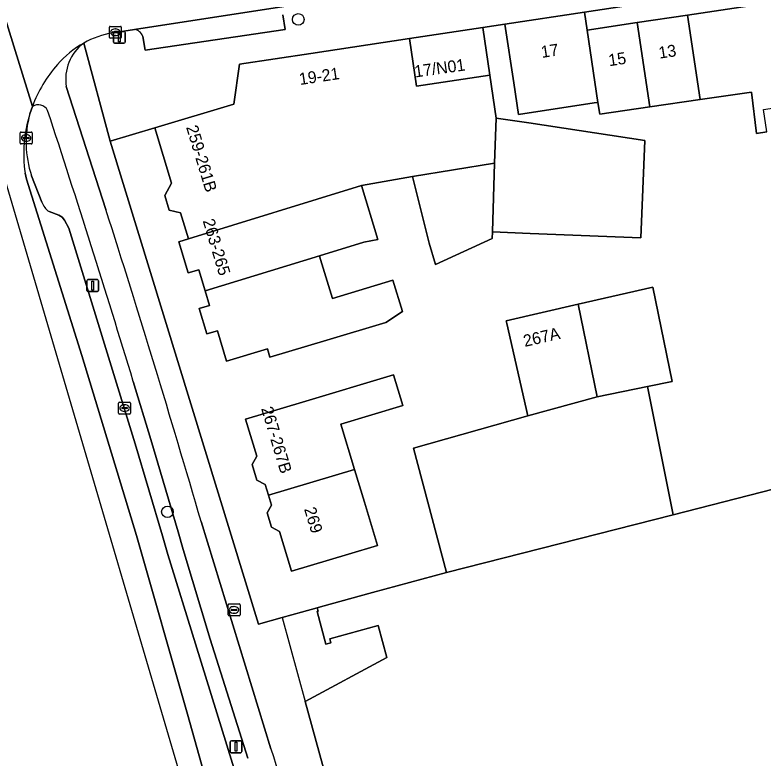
# Model space of a CAD drawing. Extents: x 162344 to 162869, y 381217 to 381818.
# Drawn here: x 162507.7 to 162570.6, y 381295.7 to 381358.2 of the extents above; entities that cross this region are included whole.
import ezdxf

# ---------------------------------------------------------------- set-up
doc = ezdxf.new("R2010")
doc.units = 0
for name, color, linetype in [('IMGEO_Berm_open', 7, 'Continuous'), ('IMGEO_Boom', 7, 'Continuous'), ('IMGEO_Brandkraan', 7, 'Continuous'), ('IMGEO_Erf', 7, 'Continuous'), ('IMGEO_Fietspad_open', 7, 'Continuous'), ('IMGEO_Kolk', 7, 'Continuous'), ('IMGEO_Lichtmast', 7, 'Continuous'), ('IMGEO_Pand', 7, 'Continuous'), ('IMGEO_Pand_nummerreeks', 7, 'Continuous'), ('IMGEO_Pand_overbouw', 7, 'Continuous'), ('IMGEO_Parkeervlak_open', 7, 'Continuous'), ('IMGEO_Rijbaan_lokaal_gesloten', 7, 'Continuous'), ('IMGEO_Rijbaan_regionaal_gesloten', 7, 'Continuous'), ('IMGEO_Voetpad_open', 7, 'Continuous')]:
    doc.layers.add(name, color=color, linetype=linetype)

msp = doc.modelspace()

# ---------------------------------------------------------------- linework, layer by layer
at = {"layer": 'IMGEO_Berm_open'}
for points in [[(162509.165, 381350.513), (162508.949, 381349.879)], [(162509.097, 381344.675), (162509.963, 381342.467)], [(162510.574, 381341.66), (162511.386, 381341.368), (162511.659, 381341.199), (162511.867, 381340.946), (162512.219, 381340.273), (162517.818, 381322.123), (162520.103, 381314.39), (162520.562, 381312.814), (162522.874, 381305.299), (162525.989, 381295.243), (162527.307, 381291.065)], [(162521.427, 381314.724), (162519.119, 381322.49), (162517.652, 381327.383)], [(162527.279, 381295.674), (162524.133, 381305.697), (162521.857, 381313.223), (162521.427, 381314.724)]]:
    msp.add_lwpolyline(points, dxfattribs=at)
for centre, radius, start, end in [((162509.653, 381349.759), 0.898, 27.29058, 122.92425), ((162517.554, 381347.52), 8.922, 164.66662, 198.59145), ((161424.172, 380994.375), 1143.063, 16.937549, 18.135487), ((162511.426, 381342.94), 1.537, 197.90864, 236.35192)]:
    msp.add_arc(centre, radius, start, end, dxfattribs=at)
at = {"layer": 'IMGEO_Boom'}
for centre in [(162531.535, 381357.832), (162520.529, 381316.404)]:
    msp.add_circle(centre, 0.489, dxfattribs=at)
at = {"layer": 'IMGEO_Brandkraan'}
for p, q in [((162525.63, 381307.728), (162525.63, 381308.58)), ((162525.705, 381308.654), (162526.557, 381308.654)), ((162526.118, 381308.434), (162526.143, 381308.434)), ((162526.631, 381308.58), (162526.631, 381307.728)), ((162525.889, 381308.148), (162525.889, 381308.16)), ((162526.327, 381308.111), (162525.929, 381308.111)), ((162525.932, 381308.197), (162526.33, 381308.197)), ((162526.141, 381307.874), (162526.116, 381307.874)), ((162526.373, 381308.16), (162526.373, 381308.148)), ((162526.557, 381307.654), (162525.705, 381307.654))]:
    msp.add_line(p, q, dxfattribs=at)
for points in [[(162525.63, 381307.728), (162525.63, 381308.58)], [(162525.705, 381308.654), (162526.557, 381308.654)], [(162526.631, 381308.58), (162526.631, 381307.728)], [(162526.557, 381307.654), (162525.705, 381307.654)]]:
    msp.add_lwpolyline(points, dxfattribs=at)
for centre, radius, start, end in [((162525.707, 381308.578), 0.0765, 91.55205, 178.44795), ((162525.707, 381308.578), 0.0765, 91.55205, 178.44795), ((162526.555, 381308.578), 0.0765, 1.55205, 88.44795), ((162526.555, 381308.578), 0.0765, 1.55205, 88.44795), ((162525.707, 381307.73), 0.0765, 181.55205, 268.44795), ((162525.707, 381307.73), 0.0765, 181.55205, 268.44795), ((162525.929, 381308.157), 0.0403, 85.87752, 175.75265), ((162525.926, 381308.147), 0.0366, 178.93798, 274.71019), ((162526.33, 381308.154), 0.043, 264.86636, 352.45326), ((162526.334, 381308.159), 0.0386, 1.73085, 96.63898), ((162526.555, 381307.73), 0.0765, 271.55205, 358.44795), ((162526.555, 381307.73), 0.0765, 271.55205, 358.44795)]:
    msp.add_arc(centre, radius, start, end, dxfattribs=at)
for centre, major_axis, ratio, start_param, end_param in [((162526.117, 381308.154), (-0.387, 0.002), 0.722429, 4.712389, 7.853982), ((162526.142, 381308.154), (-0.39, 0.002), 0.717154, 1.570796, 4.712389)]:
    msp.add_ellipse(centre, major_axis=major_axis, ratio=ratio, start_param=start_param, end_param=end_param, dxfattribs=at)
at = {"layer": 'IMGEO_Erf'}
for points in [[(162593.693, 381362.637), (162593.458, 381364.187), (162555.599, 381358.447), (162555.828, 381356.926), (162560.046, 381357.562), (162564.264, 381358.199), (162572.881, 381359.499), (162572.832, 381359.826), (162573.257, 381359.89), (162573.306, 381359.563), (162574.858, 381359.797), (162574.809, 381360.124), (162575.234, 381360.188), (162575.283, 381359.861), (162581.074, 381360.735), (162585.843, 381361.454), (162585.794, 381361.781), (162586.229, 381361.846), (162586.278, 381361.519), (162587.83, 381361.753), (162587.781, 381362.08), (162588.206, 381362.144), (162588.255, 381361.817)], [(162537.092, 381317.217), (162538.186, 381313.569), (162535.749, 381312.838), (162530.959, 381311.401), (162529.956, 381314.746), (162529.273, 381315.114), (162528.915, 381316.306), (162529.273, 381316.97), (162529.026, 381317.793), (162528.756, 381318.694), (162528.057, 381319.071), (162527.66, 381320.394), (162528.034, 381321.088), (162527.104, 381324.189), (162531.894, 381325.626), (162539.547, 381327.921), (162540.322, 381325.338), (162535.124, 381323.779), (162536.265, 381319.975)]]:
    msp.add_lwpolyline(points, close=True, dxfattribs=at)
msp.add_lwpolyline([(162570.941, 381348.378), (162570.076, 381348.247), (162569.652, 381351.706), (162565.34, 381351.082), (162561.116, 381350.472), (162556.894, 381349.861), (162556.744, 381350.853), (162556.423, 381350.805), (162550.067, 381349.846), (162549.667, 381352.496), (162548.922, 381357.44), (162547.044, 381357.157), (162547.648, 381353.152), (162548.193, 381349.527), (162550.914, 381349.118), (162560.676, 381347.652), (162560.347, 381339.448), (162551.036, 381339.821), (162547.859, 381339.948), (162547.841, 381339.39), (162543.063, 381337.202), (162542.54, 381339.013), (162541.145, 381344.608), (162536.857, 381343.859), (162538.218, 381339.323), (162537.044, 381339.099), (162533.322, 381337.952), (162533.414, 381337.645), (162534.399, 381334.362), (162539.5, 381335.892), (162540.291, 381333.255), (162538.907, 381332.343), (162533.941, 381330.854), (162529.151, 381329.417), (162528.94, 381330.122), (162525.508, 381329.093), (162524.744, 381331.642), (162523.837, 381331.37), (162523.195, 381333.509), (162524.055, 381333.767), (162523.69, 381334.985), (162523.155, 381336.768), (162522.276, 381336.504), (162521.487, 381339.134), (162522.296, 381339.376), (162521.639, 381341.564), (162520.66, 381341.796), (162520.296, 381343.01), (162520.864, 381344.065), (162519.471, 381348.712), (162515.721, 381347.587), (162528.199, 381306.949), (162530.18, 381307.505), (162531.812, 381307.964), (162533.129, 381308.331), (162533.4, 381308.407), (162537.769, 381309.604), (162543.988, 381311.307), (162541.228, 381321.773), (162550.845, 381324.488), (162549.063, 381332.245), (162549.01, 381332.477), (162555.075, 381333.871), (162561.344, 381335.311), (162562.979, 381327.374), (162560.913, 381326.948), (162563.056, 381316.159), (162574.769, 381319.14)], dxfattribs=at)
at = {"layer": 'IMGEO_Fietspad_open'}
for points in [[(162515.348, 381341.849), (162512.017, 381352.181)], [(162517.652, 381327.383), (162519.119, 381322.49), (162521.427, 381314.724), (162521.857, 381313.223), (162524.133, 381305.697), (162527.279, 381295.674)], [(162529.23, 381296.473), (162523.362, 381315.577)]]:
    msp.add_lwpolyline(points, dxfattribs=at)
for centre, radius, start, end in [((162517.403, 381348.77), 8.081, 119.00259, 139.39303), ((162515.746, 381352.807), 3.781, 126.72315, 189.53364), ((162519.9, 381346.481), 11.467, 138.82969, 159.41544), ((162509.653, 381349.759), 0.898, 27.29058, 122.92425), ((161424.172, 380994.375), 1143.063, 16.937549, 18.135487), ((161515.414, 381022.471), 1049.7, 16.214141, 17.713421), ((162618.146, 381324.632), 93.268, 197.57252, 204.37463)]:
    msp.add_arc(centre, radius, start, end, dxfattribs=at)
at = {"layer": 'IMGEO_Kolk'}
for p, q in [((162515.643, 381356.323), (162515.643, 381357.175)), ((162515.718, 381357.249), (162516.57, 381357.249)), ((162515.945, 381356.792), (162516.343, 381356.792)), ((162516.131, 381357.029), (162516.156, 381357.029)), ((162516.644, 381357.175), (162516.644, 381356.323)), ((162516.57, 381356.249), (162515.718, 381356.249)), ((162515.902, 381356.743), (162515.902, 381356.755)), ((162516.34, 381356.706), (162515.942, 381356.706)), ((162516.154, 381356.469), (162516.129, 381356.469)), ((162516.386, 381356.755), (162516.386, 381356.743)), ((162508.143, 381347.429), (162508.143, 381348.281)), ((162508.218, 381348.355), (162509.07, 381348.355)), ((162508.631, 381348.135), (162508.656, 381348.135)), ((162509.144, 381348.281), (162509.144, 381347.429)), ((162509.07, 381347.355), (162508.218, 381347.355)), ((162508.402, 381347.849), (162508.402, 381347.861)), ((162508.84, 381347.812), (162508.442, 381347.812)), ((162508.445, 381347.898), (162508.843, 381347.898)), ((162508.654, 381347.575), (162508.629, 381347.575)), ((162508.886, 381347.861), (162508.886, 381347.849)), ((162516.42, 381324.706), (162516.42, 381325.558)), ((162516.495, 381325.632), (162517.347, 381325.632)), ((162516.908, 381325.412), (162516.933, 381325.412)), ((162517.421, 381325.558), (162517.421, 381324.706)), ((162516.679, 381325.126), (162516.679, 381325.138)), ((162517.117, 381325.089), (162516.719, 381325.089)), ((162516.722, 381325.175), (162517.12, 381325.175)), ((162516.931, 381324.852), (162516.906, 381324.852)), ((162517.163, 381325.138), (162517.163, 381325.126)), ((162517.347, 381324.632), (162516.495, 381324.632))]:
    msp.add_line(p, q, dxfattribs=at)
for points in [[(162515.643, 381356.323), (162515.643, 381357.175)], [(162515.718, 381357.249), (162516.57, 381357.249)], [(162516.644, 381357.175), (162516.644, 381356.323)], [(162516.57, 381356.249), (162515.718, 381356.249)], [(162508.143, 381347.429), (162508.143, 381348.281)], [(162508.218, 381348.355), (162509.07, 381348.355)], [(162509.144, 381348.281), (162509.144, 381347.429)], [(162509.07, 381347.355), (162508.218, 381347.355)], [(162516.42, 381324.706), (162516.42, 381325.558)], [(162516.495, 381325.632), (162517.347, 381325.632)], [(162517.421, 381325.558), (162517.421, 381324.706)], [(162517.347, 381324.632), (162516.495, 381324.632)]]:
    msp.add_lwpolyline(points, dxfattribs=at)
for centre, radius, start, end in [((162515.72, 381357.173), 0.0765, 91.55205, 178.44795), ((162515.72, 381357.173), 0.0765, 91.55205, 178.44795), ((162515.942, 381356.752), 0.0403, 85.87752, 175.75265), ((162516.347, 381356.754), 0.0386, 1.73085, 96.63898), ((162516.568, 381357.173), 0.0765, 1.55205, 88.44795), ((162516.568, 381357.173), 0.0765, 1.55205, 88.44795), ((162515.72, 381356.325), 0.0765, 181.55205, 268.44795), ((162515.72, 381356.325), 0.0765, 181.55205, 268.44795), ((162515.939, 381356.742), 0.0366, 178.93798, 274.71019), ((162516.343, 381356.749), 0.043, 264.86636, 352.45326), ((162516.568, 381356.325), 0.0765, 271.55205, 358.44795), ((162516.568, 381356.325), 0.0765, 271.55205, 358.44795), ((162508.22, 381348.279), 0.0765, 91.55205, 178.44795), ((162508.22, 381348.279), 0.0765, 91.55205, 178.44795), ((162509.068, 381348.279), 0.0765, 1.55205, 88.44795), ((162509.068, 381348.279), 0.0765, 1.55205, 88.44795), ((162508.22, 381347.431), 0.0765, 181.55205, 268.44795), ((162508.22, 381347.431), 0.0765, 181.55205, 268.44795), ((162508.442, 381347.858), 0.0403, 85.87752, 175.75265), ((162508.439, 381347.848), 0.0366, 178.93798, 274.71019), ((162508.843, 381347.855), 0.043, 264.86636, 352.45326), ((162508.847, 381347.86), 0.0386, 1.73085, 96.63898), ((162509.068, 381347.431), 0.0765, 271.55205, 358.44795), ((162509.068, 381347.431), 0.0765, 271.55205, 358.44795), ((162516.497, 381325.556), 0.0765, 91.55205, 178.44795), ((162516.497, 381325.556), 0.0765, 91.55205, 178.44795), ((162517.345, 381325.556), 0.0765, 1.55205, 88.44795), ((162517.345, 381325.556), 0.0765, 1.55205, 88.44795), ((162516.497, 381324.708), 0.0765, 181.55205, 268.44795), ((162516.497, 381324.708), 0.0765, 181.55205, 268.44795), ((162516.719, 381325.135), 0.0403, 85.87752, 175.75265), ((162516.716, 381325.125), 0.0366, 178.93798, 274.71019), ((162517.12, 381325.132), 0.043, 264.86636, 352.45326), ((162517.124, 381325.137), 0.0386, 1.73085, 96.63898), ((162517.345, 381324.708), 0.0765, 271.55205, 358.44795), ((162517.345, 381324.708), 0.0765, 271.55205, 358.44795)]:
    msp.add_arc(centre, radius, start, end, dxfattribs=at)
for centre, major_axis, ratio, start_param, end_param in [((162516.13, 381356.749), (-0.387, 0.002), 0.722429, 4.712389, 7.853982), ((162516.155, 381356.749), (-0.39, 0.002), 0.717154, 1.570796, 4.712389), ((162508.63, 381347.855), (-0.387, 0.002), 0.722429, 4.712389, 7.853982), ((162508.655, 381347.855), (-0.39, 0.002), 0.717154, 1.570796, 4.712389), ((162516.907, 381325.132), (-0.387, 0.002), 0.722429, 4.712389, 7.853982), ((162516.932, 381325.132), (-0.39, 0.002), 0.717154, 1.570796, 4.712389)]:
    msp.add_ellipse(centre, major_axis=major_axis, ratio=ratio, start_param=start_param, end_param=end_param, dxfattribs=at)
at = {"layer": 'IMGEO_Lichtmast'}
for p, q in [((162516.079, 381356.826), (162516.869, 381356.826)), ((162516.869, 381356.826), (162516.079, 381356.826)), ((162515.979, 381355.926), (162515.979, 381356.726)), ((162515.979, 381356.726), (162515.979, 381355.926)), ((162516.969, 381356.726), (162516.969, 381355.926)), ((162516.969, 381355.926), (162516.969, 381356.726)), ((162516.869, 381355.826), (162516.079, 381355.826)), ((162516.079, 381355.826), (162516.869, 381355.826)), ((162513.74, 381335.038), (162513.74, 381335.838)), ((162513.74, 381335.838), (162513.74, 381335.038)), ((162513.84, 381335.938), (162514.63, 381335.938)), ((162514.63, 381335.938), (162513.84, 381335.938)), ((162514.73, 381335.838), (162514.73, 381335.038)), ((162514.73, 381335.038), (162514.73, 381335.838)), ((162514.63, 381334.938), (162513.84, 381334.938)), ((162513.84, 381334.938), (162514.63, 381334.938)), ((162525.802, 381296.24), (162525.802, 381297.04)), ((162525.802, 381297.04), (162525.802, 381296.24)), ((162525.902, 381297.14), (162526.692, 381297.14)), ((162526.692, 381297.14), (162525.902, 381297.14)), ((162526.792, 381297.04), (162526.792, 381296.24)), ((162526.792, 381296.24), (162526.792, 381297.04)), ((162526.692, 381296.14), (162525.902, 381296.14)), ((162525.902, 381296.14), (162526.692, 381296.14))]:
    msp.add_line(p, q, dxfattribs=at)
for points in [[(162516.399, 381356.701), (162516.549, 381356.701), (162516.549, 381355.951), (162516.399, 381355.951), (162516.399, 381356.701)], [(162514.16, 381335.813), (162514.31, 381335.813), (162514.31, 381335.063), (162514.16, 381335.063), (162514.16, 381335.813)], [(162526.222, 381297.015), (162526.372, 381297.015), (162526.372, 381296.265), (162526.222, 381296.265), (162526.222, 381297.015)]]:
    msp.add_lwpolyline(points, dxfattribs=at)
for centre, start, end in [((162516.079, 381356.726), 90, 180), ((162516.079, 381356.726), 90, 180), ((162516.869, 381356.726), 0, 90), ((162516.869, 381356.726), 360, 90), ((162516.079, 381355.926), 180, 270), ((162516.079, 381355.926), 180, 270), ((162516.869, 381355.926), 270, 0), ((162516.869, 381355.926), 270, 0), ((162513.84, 381335.838), 90, 180), ((162513.84, 381335.838), 90, 180), ((162514.63, 381335.838), 0, 90), ((162514.63, 381335.838), 360, 90), ((162513.84, 381335.038), 180, 270), ((162513.84, 381335.038), 180, 270), ((162514.63, 381335.038), 270, 0), ((162514.63, 381335.038), 270, 0), ((162525.902, 381297.04), 90, 180), ((162525.902, 381297.04), 90, 180), ((162526.692, 381297.04), 0, 90), ((162526.692, 381297.04), 360, 90), ((162525.902, 381296.24), 180, 270), ((162525.902, 381296.24), 180, 270), ((162526.692, 381296.24), 270, 0), ((162526.692, 381296.24), 270, 0)]:
    msp.add_arc(centre, 0.1, start, end, dxfattribs=at)
at = {"layer": 'IMGEO_Pand'}
for points in [[(162581.074, 381360.735), (162575.283, 381359.861), (162575.234, 381360.188), (162574.809, 381360.124), (162574.858, 381359.797), (162573.306, 381359.563), (162573.257, 381359.89), (162572.832, 381359.826), (162572.881, 381359.499), (162564.264, 381358.199), (162565.34, 381351.082), (162569.652, 381351.706), (162570.076, 381348.247), (162570.941, 381348.378), (162570.656, 381350.262), (162573.673, 381350.71), (162574.004, 381348.522), (162579.122, 381349.293), (162578.794, 381351.47), (162581.635, 381351.892), (162581.923, 381350.01), (162582.674, 381350.124)], [(162555.828, 381356.926), (162555.599, 381358.447), (162548.922, 381357.44), (162549.667, 381352.496), (162550.067, 381349.846), (162556.423, 381350.805), (162556.744, 381350.853)], [(162564.264, 381358.199), (162560.046, 381357.562), (162561.116, 381350.472), (162565.34, 381351.082)], [(162560.046, 381357.562), (162555.828, 381356.926), (162556.744, 381350.853), (162556.894, 381349.861), (162561.116, 381350.472)], [(162540.878, 381356.227), (162541.482, 381352.222), (162547.648, 381353.152), (162547.044, 381357.157)], [(162548.193, 381349.527), (162547.648, 381353.152), (162541.482, 381352.222), (162540.878, 381356.227), (162532.585, 381354.976), (162526.582, 381354.07), (162526.112, 381350.704), (162519.471, 381348.712), (162520.864, 381344.065), (162520.296, 381343.01), (162520.66, 381341.796), (162521.639, 381341.564), (162522.296, 381339.376), (162536.857, 381343.859), (162541.145, 381344.608), (162548.037, 381345.733)], [(162547.859, 381339.948), (162551.036, 381339.821), (162560.347, 381339.448), (162560.676, 381347.652), (162550.914, 381349.118), (162548.193, 381349.527), (162548.037, 381345.733)], [(162541.145, 381344.608), (162542.54, 381339.013), (162543.063, 381337.202), (162547.841, 381339.39), (162547.859, 381339.948), (162548.037, 381345.733)], [(162537.044, 381339.099), (162538.218, 381339.323), (162536.857, 381343.859), (162522.296, 381339.376), (162521.487, 381339.134), (162522.276, 381336.504), (162523.155, 381336.768), (162523.69, 381334.985), (162533.322, 381337.952)], [(162539.5, 381335.892), (162534.399, 381334.362), (162533.414, 381337.645), (162533.322, 381337.952), (162523.69, 381334.985), (162524.055, 381333.767), (162523.195, 381333.509), (162523.837, 381331.37), (162524.744, 381331.642), (162525.508, 381329.093), (162528.94, 381330.122), (162529.151, 381329.417), (162533.941, 381330.854), (162538.907, 381332.343), (162540.291, 381333.255)], [(162560.913, 381326.948), (162562.979, 381327.374), (162561.344, 381335.311), (162555.075, 381333.871), (162556.68, 381326.076)], [(162555.075, 381333.871), (162549.01, 381332.477), (162549.063, 381332.245), (162550.845, 381324.488), (162556.68, 381326.076)], [(162535.124, 381323.779), (162540.322, 381325.338), (162539.547, 381327.921), (162531.894, 381325.626), (162527.104, 381324.189), (162528.034, 381321.088), (162527.66, 381320.394), (162528.057, 381319.071), (162528.756, 381318.694), (162529.026, 381317.793), (162536.265, 381319.975)], [(162563.056, 381316.159), (162560.913, 381326.948), (162556.68, 381326.076), (162550.845, 381324.488), (162541.228, 381321.773), (162543.988, 381311.307)], [(162537.092, 381317.217), (162536.265, 381319.975), (162529.026, 381317.793), (162529.273, 381316.97), (162528.915, 381316.306), (162529.273, 381315.114), (162529.956, 381314.746), (162530.959, 381311.401), (162535.749, 381312.838), (162538.186, 381313.569)]]:
    msp.add_lwpolyline(points, close=True, dxfattribs=at)
msp.add_lwpolyline([(162566.923, 381281.851), (162589.686, 381303.335), (162574.769, 381319.14), (162563.056, 381316.159), (162543.988, 381311.307), (162537.769, 381309.604), (162533.4, 381308.407), (162533.129, 381308.331), (162533.207, 381308.055), (162533.111, 381308.029), (162533.862, 381305.28), (162534.267, 381305.39), (162534.177, 381305.718), (162538.248, 381306.83), (162538.981, 381304.149), (162532.111, 381300.452), (162535.716, 381287.283)], dxfattribs=at)
at = {"layer": 'IMGEO_Pand_overbouw'}
msp.add_lwpolyline([(162533.129, 381308.331), (162531.812, 381307.964), (162530.18, 381307.505), (162532.111, 381300.452), (162538.981, 381304.149), (162538.248, 381306.83), (162534.177, 381305.718), (162534.267, 381305.39), (162533.862, 381305.28), (162533.111, 381308.029), (162533.207, 381308.055)], close=True, dxfattribs=at)
at = {"layer": 'IMGEO_Parkeervlak_open'}
for points in [[(162530.674, 381358.967), (162517.749, 381356.974)], [(162518.448, 381356.408), (162518.647, 381355.242), (162530.427, 381356.978), (162530.228, 381358.208)], [(162508.55, 381344.901), (162508.674, 381344.38), (162513.331, 381329.554), (162517.911, 381314.419), (162522.207, 381299.376), (162525.308, 381288.359), (162526.558, 381283.713), (162527.18, 381283.901), (162526.715, 381284.645), (162526.464, 381285.037)], [(162509.963, 381342.467), (162509.097, 381344.675)], [(162517.818, 381322.123), (162512.219, 381340.273), (162511.867, 381340.946), (162511.659, 381341.199), (162511.386, 381341.368), (162510.574, 381341.66)], [(162527.307, 381291.065), (162525.989, 381295.243), (162522.874, 381305.299), (162520.562, 381312.814), (162520.103, 381314.39), (162517.818, 381322.123)]]:
    msp.add_lwpolyline(points, dxfattribs=at)
for centre, radius, start, end in [((162517.694, 381356.192), 0.784, 15.99794, 86.00592), ((162519.855, 381346.5), 11.418, 162.78531, 188.04947), ((162517.554, 381347.52), 8.922, 164.66662, 198.59145), ((162511.426, 381342.94), 1.537, 197.90864, 236.35192)]:
    msp.add_arc(centre, radius, start, end, dxfattribs=at)
at = {"layer": 'IMGEO_Rijbaan_lokaal_gesloten'}
for points in [[(162515.923, 381356.718), (162517.595, 381356.95), (162517.749, 381356.974), (162530.674, 381358.967), (162533.107, 381359.314), (162536.811, 381359.842), (162540.681, 381360.393), (162547.682, 381361.428), (162548.639, 381361.573), (162552.34, 381362.133), (162555.362, 381362.591), (162558.977, 381363.139), (162563.502, 381363.824), (162567.132, 381364.374), (162567.642, 381364.451), (162584.005, 381366.935), (162591.93, 381368.082)], [(162506.345, 381360.575), (162506.155, 381360.623), (162506.001, 381360.676), (162509.165, 381350.513)]]:
    msp.add_lwpolyline(points, dxfattribs=at)
for centre, radius, start, end in [((162517.426, 381348.736), 8.122, 100.66559, 119.02867), ((162517.403, 381348.77), 8.081, 119.00259, 139.39303), ((162519.9, 381346.481), 11.467, 138.82969, 159.41544)]:
    msp.add_arc(centre, radius, start, end, dxfattribs=at)
at = {"layer": 'IMGEO_Rijbaan_regionaal_gesloten'}
for points in [[(162502.425, 381364.362), (162500.079, 381370.136), (162500, 381370.319), (162496.843, 381377.63), (162494.655, 381382.362), (162493.023, 381385.688), (162491.272, 381389.216), (162490.627, 381390.497), (162489.821, 381392.102), (162487.336, 381390.854), (162495.049, 381375.437), (162501.803, 381357.869), (162506.293, 381346.192), (162526.533, 381277.419), (162529.09, 381267.097), (162541.62, 381216.506)], [(162508.949, 381349.879), (162509.165, 381350.513), (162506.001, 381360.676)], [(162541.186, 381236.755), (162540.257, 381240.057), (162540.052, 381240.792), (162526.561, 381283.703), (162526.558, 381283.713), (162525.308, 381288.359), (162522.207, 381299.376), (162517.911, 381314.419), (162513.331, 381329.554), (162508.674, 381344.38), (162508.55, 381344.901)]]:
    msp.add_lwpolyline(points, dxfattribs=at)
msp.add_arc((162519.855, 381346.5), 11.418, 162.78531, 188.04947, dxfattribs=at)
at = {"layer": 'IMGEO_Voetpad_open'}
for points in [[(162513.485, 381355.838), (162515.721, 381347.587), (162519.471, 381348.712), (162526.112, 381350.704), (162526.582, 381354.07), (162532.585, 381354.976), (162540.878, 381356.227), (162547.044, 381357.157), (162548.922, 381357.44), (162555.599, 381358.447), (162593.458, 381364.187), (162596.425, 381364.637), (162603.853, 381365.663), (162607.179, 381366.158), (162618.388, 381367.898)], [(162530.228, 381358.208), (162530.427, 381356.978), (162518.647, 381355.242), (162518.448, 381356.408)], [(162517.749, 381356.974), (162517.595, 381356.95), (162515.923, 381356.718)], [(162538.981, 381304.149), (162538.248, 381306.83), (162534.177, 381305.718), (162534.267, 381305.39), (162533.862, 381305.28), (162533.111, 381308.029), (162533.207, 381308.055), (162533.129, 381308.331), (162531.812, 381307.964), (162530.18, 381307.505), (162528.199, 381306.949), (162515.721, 381347.587), (162513.485, 381355.838)], [(162512.017, 381352.181), (162515.348, 381341.849)], [(162523.362, 381315.577), (162529.23, 381296.473)], [(162548.124, 381232.535), (162546.357, 381239.143), (162541.807, 381255.586), (162544.188, 381256.303), (162547.306, 381257.072), (162547.217, 381257.396), (162547.156, 381257.619), (162547.034, 381257.585), (162546.898, 381257.547), (162545.864, 381261.323), (162542.805, 381261.237), (162538.509, 381277.038), (162540.106, 381277.587), (162541.72, 381278.142), (162540.356, 381282.758), (162539.054, 381287.166), (162537.474, 381287.222), (162535.716, 381287.283), (162532.111, 381300.452), (162538.981, 381304.149)]]:
    msp.add_lwpolyline(points, dxfattribs=at)
for centre, radius, start, end in [((162517.694, 381356.192), 0.784, 15.99794, 86.00592), ((162517.426, 381348.736), 8.122, 100.66559, 119.02867), ((162515.746, 381352.807), 3.781, 126.72315, 189.53364), ((161515.414, 381022.471), 1049.7, 16.214141, 17.713421), ((162618.146, 381324.632), 93.268, 197.57252, 204.37463)]:
    msp.add_arc(centre, radius, start, end, dxfattribs=at)

# ---------------------------------------------------------------- texts
at = {"layer": 'IMGEO_Pand_nummerreeks'}
for s, rotation, p in [('17', 8.57718, (162552.023, 381354.591)), ('13', 8.58864, (162561.918, 381354.527)), ('15', 8.57718, (162557.699, 381353.891)), ('17/N01', 7.98933, (162541.363, 381352.944)), ('19-21', 8.58291, (162531.676, 381352.31)), ('259-261B', 286.83329, (162522.088, 381348.762)), ('263-265', 286.70151, (162523.483, 381340.894)), ('267A', 12.94312, (162550.588, 381330.275)), ('267-267B', 286.69578, (162528.398, 381325.096)), ('269', 286.77599, (162532.01, 381316.644))]:
    msp.add_text(s, height=1, rotation=rotation, dxfattribs=at).set_placement(p)

doc.saveas('drawing.dxf')
